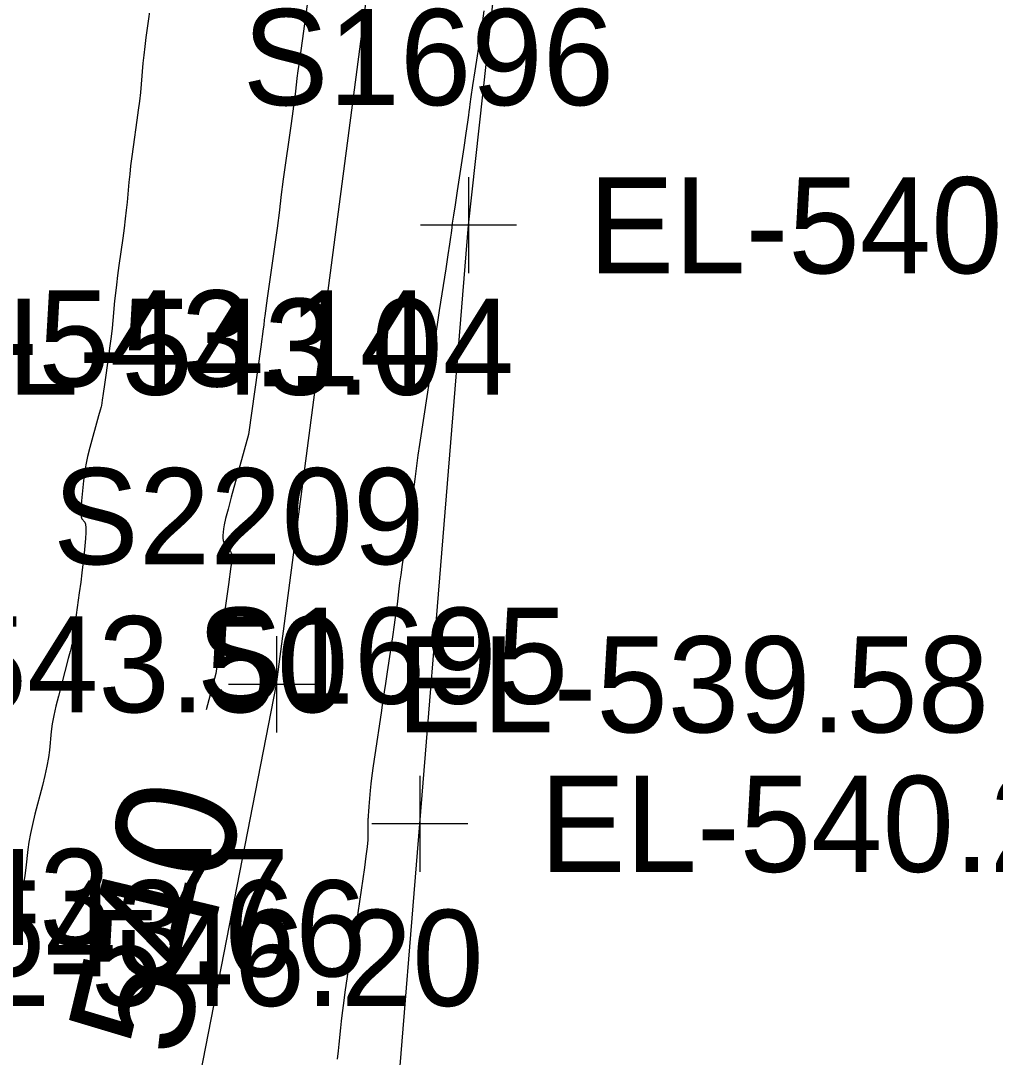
# Model space of a CAD drawing. Extents: x 1724534 to 1727318, y 657156 to 660047.
# Drawn here: x 1725540.1 to 1725580.69, y 659205.16 to 659248.32 of the extents above; entities that cross this region are included whole.
import ezdxf

# ---------------------------------------------------------------- set-up
doc = ezdxf.new("R2010")
doc.units = 0
for name, color, linetype in [('SURVEY - CONTOURS - Index with Text', 7, 'Continuous'), ('SURVEY - CONTOURS - Intermediate with optional Text', 7, 'Continuous'), ('SURVEY - DTM - Breaklines', 7, 'Continuous'), ('SURVEY - DTM - Breaklines - Points - Elevations', 7, 'Continuous'), ('SURVEY - DTM - Breaklines - Points - Locators', 7, 'Continuous'), ('SURVEY - DTM - Breaklines - Points - Numbers', 7, 'Continuous'), ('SURVEY - ROADSIDE BARRIERS - Points - Elevations', 7, 'Continuous'), ('SURVEY - TRANSPORTATION - Features', 7, 'Continuous'), ('SURVEY - TRANSPORTATION - Features - Points - Elevations', 7, 'Continuous'), ('SURVEY - TRANSPORTATION - Features - Points - Locators', 7, 'Continuous'), ('SURVEY - TRANSPORTATION - Features - Points - Numbers', 7, 'Continuous'), ('SURVEY - TRANSPORTATION - Roads - Points - Elevations', 7, 'Continuous')]:
    doc.layers.add(name, color=color, linetype=linetype)

msp = doc.modelspace()

# ---------------------------------------------------------------- linework, layer by layer
at = {"layer": 'SURVEY - CONTOURS - Index with Text'}
for points in [[(1725552.032, 659248.989), (1725551.704, 659246.672), (1725551.643, 659246.232), (1725551.604, 659245.931), (1725551.585, 659245.771), (1725551.564, 659245.532), (1725551.545, 659245.371), (1725551.506, 659245.07), (1725551.363, 659244.046), (1725551.034, 659241.722), (1725550.933, 659240.98), (1725550.915, 659240.822), (1725550.893, 659240.587), (1725550.875, 659240.429), (1725550.774, 659239.686), (1725550.362, 659236.771), (1725550.261, 659236.029), (1725550.243, 659235.872), (1725550.221, 659235.643), (1725550.203, 659235.485), (1725550.102, 659234.742), (1725549.585, 659231.091), (1725548.87, 659228.489), (1725548.734, 659227.988), (1725548.634, 659227.6), (1725548.57, 659227.325), (1725548.542, 659227.163), (1725548.514, 659226.882), (1725548.513, 659226.78), (1725548.529, 659226.684), (1725548.565, 659226.595), (1725548.618, 659226.511), (1725548.785, 659226.298), (1725548.839, 659226.217), (1725548.876, 659226.136), (1725548.894, 659226.054), (1725548.895, 659225.971), (1725548.874, 659225.749), (1725548.855, 659225.594), (1725548.754, 659224.851), (1725548.34, 659221.924), (1725548.241, 659221.244), (1725548.225, 659221.143), (1725547.828, 659219.633)], [(1725553.297, 659205.085), (1725553.338, 659205.426), (1725553.367, 659205.71), (1725553.43, 659206.389), (1725553.46, 659206.673), (1725553.501, 659207.016), (1725553.553, 659207.417), (1725553.618, 659207.876), (1725553.805, 659209.178), (1725553.869, 659209.613), (1725553.92, 659209.944), (1725553.959, 659210.168), (1725553.985, 659210.287), (1725554.037, 659210.464), (1725554.063, 659210.588), (1725554.103, 659210.827), (1725554.158, 659211.182), (1725554.226, 659211.652), (1725554.426, 659213.059), (1725554.491, 659213.54), (1725554.538, 659213.925), (1725554.566, 659214.216), (1725554.575, 659214.413), (1725554.575, 659214.81), (1725554.575, 659214.941), (1725554.575, 659215.034), (1725554.575, 659215.091), (1725554.575, 659215.11), (1725554.575, 659215.111), (1725554.578, 659215.142), (1725554.586, 659215.236), (1725554.599, 659215.392), (1725554.618, 659215.609), (1725554.674, 659216.273), (1725554.702, 659216.552), (1725554.743, 659216.893), (1725554.797, 659217.295), (1725554.864, 659217.759), (1725555.126, 659219.51), (1725555.173, 659219.822), (1725555.201, 659220.012), (1725555.21, 659220.08), (1725555.212, 659220.099), (1725555.223, 659220.174), (1725555.254, 659220.384), (1725555.305, 659220.729), (1725555.377, 659221.209), (1725555.595, 659222.668), (1725555.67, 659223.172), (1725555.729, 659223.587), (1725555.774, 659223.914), (1725555.804, 659224.153), (1725555.863, 659224.672), (1725555.893, 659224.915), (1725555.94, 659225.253), (1725556.003, 659225.686), (1725556.082, 659226.215), (1725556.315, 659227.754), (1725556.394, 659228.279), (1725556.456, 659228.701), (1725556.5, 659229.021), (1725556.528, 659229.237), (1725556.577, 659229.677), (1725556.605, 659229.898), (1725556.652, 659230.23), (1725556.718, 659230.674), (1725557.054, 659232.858), (1725557.138, 659233.409), (1725557.202, 659233.84), (1725557.247, 659234.151), (1725557.271, 659234.341), (1725557.31, 659234.689), (1725557.336, 659234.884), (1725557.383, 659235.21), (1725557.453, 659235.666), (1725557.544, 659236.252), (1725557.816, 659237.988), (1725557.906, 659238.569), (1725557.974, 659239.01), (1725558.018, 659239.31), (1725558.04, 659239.47), (1725558.067, 659239.709), (1725558.075, 659239.788), (1725558.082, 659239.844), (1725558.085, 659239.878), (1725558.087, 659239.889), (1725558.087, 659239.891), (1725558.1, 659239.976), (1725558.138, 659240.229), (1725558.202, 659240.652), (1725558.291, 659241.243), (1725558.563, 659243.044), (1725558.653, 659243.644), (1725558.719, 659244.091), (1725558.762, 659244.386), (1725558.781, 659244.528), (1725558.801, 659244.705), (1725558.821, 659244.851), (1725558.865, 659245.155), (1725558.935, 659245.618), (1725559.029, 659246.24), (1725559.314, 659248.111), (1725559.408, 659248.729)]]:
    msp.add_lwpolyline(points, dxfattribs=at)
at = {"layer": 'SURVEY - CONTOURS - Intermediate with optional Text'}
msp.add_lwpolyline([(1725545.519, 659249.093), (1725545.365, 659248.012), (1725545.311, 659247.616), (1725545.265, 659247.24), (1725545.225, 659246.883), (1725545.192, 659246.546), (1725545.115, 659245.674), (1725545.083, 659245.336), (1725545.042, 659244.974), (1725544.994, 659244.59), (1725544.939, 659244.183), (1725544.781, 659243.068), (1725544.725, 659242.662), (1725544.677, 659242.283), (1725544.637, 659241.929), (1725544.605, 659241.601), (1725544.529, 659240.761), (1725544.496, 659240.431), (1725544.455, 659240.073), (1725544.407, 659239.686), (1725544.35, 659239.27), (1725544.187, 659238.123), (1725544.13, 659237.709), (1725544.082, 659237.326), (1725544.041, 659236.975), (1725544.009, 659236.655), (1725543.934, 659235.844), (1725543.902, 659235.523), (1725543.861, 659235.167), (1725543.811, 659234.778), (1725543.753, 659234.354), (1725543.586, 659233.179), (1725543.532, 659232.793), (1725543.493, 659232.517), (1725543.461, 659232.296), (1725543.461, 659232.294), (1725543.448, 659232.247), (1725543.41, 659232.106), (1725543.345, 659231.872), (1725542.981, 659230.547), (1725542.887, 659230.18), (1725542.811, 659229.827), (1725542.752, 659229.49), (1725542.712, 659229.166), (1725542.628, 659228.324), (1725542.606, 659228.041), (1725542.602, 659227.823), (1725542.617, 659227.67), (1725542.651, 659227.583), (1725542.765, 659227.437), (1725542.799, 659227.353), (1725542.816, 659227.212), (1725542.814, 659227.012), (1725542.796, 659226.756), (1725542.722, 659225.994), (1725542.69, 659225.687), (1725542.649, 659225.336), (1725542.598, 659224.942), (1725542.538, 659224.505), (1725542.365, 659223.28), (1725542.307, 659222.877), (1725542.265, 659222.585), (1725542.227, 659222.333), (1725542.217, 659222.295), (1725542.199, 659222.227), (1725542.153, 659222.052), (1725542.079, 659221.77), (1725541.667, 659220.203), (1725541.562, 659219.78), (1725541.478, 659219.394), (1725541.415, 659219.045), (1725541.374, 659218.733), (1725541.294, 659217.951), (1725541.253, 659217.639), (1725541.19, 659217.289), (1725541.107, 659216.901), (1725541.001, 659216.475), (1725540.692, 659215.288), (1725540.586, 659214.862), (1725540.502, 659214.475), (1725540.439, 659214.127), (1725540.397, 659213.818), (1725540.314, 659213.045), (1725540.272, 659212.735), (1725540.209, 659212.386), (1725540.125, 659211.997), (1725540.02, 659211.569)], dxfattribs=at)
at = {"layer": 'SURVEY - DTM - Breaklines'}
msp.add_lwpolyline([(1725525.942, 659009.271), (1725526.399, 659011.158), (1725528.918, 659041.105), (1725531.461, 659071.052), (1725534.8, 659101.37), (1725536.346, 659131.334), (1725539.898, 659161.171), (1725544.971, 659191.09), (1725550.75, 659220.691), (1725554.674, 659250.537), (1725558.308, 659280.317), (1725560.346, 659299.038), (1725563.922, 659328.825), (1725567.992, 659357.481)], dxfattribs=at)
at = {"layer": 'SURVEY - DTM - Breaklines - Points - Locators'}
for p, q in [((1725550.75, 659222.691), (1725550.75, 659218.691)), ((1725552.75, 659220.691), (1725548.75, 659220.691))]:
    msp.add_line(p, q, dxfattribs=at)
at = {"layer": 'SURVEY - TRANSPORTATION - Features'}
msp.add_lwpolyline([(1725548.733, 658939.305), (1725548.535, 658964.315), (1725548.579, 658989.617), (1725548.091, 659014.622), (1725548.852, 659039.619), (1725549.567, 659064.874), (1725549.301, 659089.91), (1725550.369, 659114.889), (1725551.556, 659139.862), (1725552.642, 659165.042), (1725554.694, 659189.961), (1725556.721, 659214.883), (1725558.747, 659239.804), (1725561.49, 659264.678)], dxfattribs=at)
at = {"layer": 'SURVEY - TRANSPORTATION - Features - Points - Locators'}
for p, q in [((1725558.747, 659241.804), (1725558.747, 659237.804)), ((1725560.747, 659239.804), (1725556.747, 659239.804)), ((1725556.721, 659216.883), (1725556.721, 659212.883)), ((1725558.721, 659214.883), (1725554.721, 659214.883))]:
    msp.add_line(p, q, dxfattribs=at)

# ---------------------------------------------------------------- texts
at = {"layer": 'SURVEY - CONTOURS - Index with Text'}
msp.add_text('540', height=5, rotation=76.5458, dxfattribs=at).set_placement((1725546.844, 659205.018))
at = {"layer": 'SURVEY - DTM - Breaklines - Points - Elevations'}
msp.add_text('EL-539.58', height=4, dxfattribs=at).set_placement((1725555.75, 659218.691))
at = {"layer": 'SURVEY - DTM - Breaklines - Points - Numbers'}
msp.add_text('S2209', height=4, dxfattribs=at).set_placement((1725541.447, 659225.691))
at = {"layer": 'SURVEY - ROADSIDE BARRIERS - Points - Elevations'}
msp.add_text('EL-546.20', height=4, dxfattribs=at).set_placement((1725534.697, 659207.302))
at = {"layer": 'SURVEY - TRANSPORTATION - Features - Points - Elevations'}
for s, p in [('EL-540.05', (1725563.747, 659237.804)), ('EL-543.04', (1725535.962, 659232.747)), ('EL-540.21', (1725561.721, 659212.883)), ('EL-543.66', (1725529.817, 659208.531))]:
    msp.add_text(s, height=4, dxfattribs=at).set_placement(p)
at = {"layer": 'SURVEY - TRANSPORTATION - Features - Points - Numbers'}
for s, p in [('S1696', (1725549.349, 659244.804)), ('S1695', (1725547.433, 659219.883))]:
    msp.add_text(s, height=4, dxfattribs=at).set_placement(p)
at = {"layer": 'SURVEY - TRANSPORTATION - Roads - Points - Elevations'}
for s, p in [('EL-543.14', (1725532.51, 659233.091)), ('EL-543.50', (1725529.059, 659219.528)), ('EL-543.77', (1725526.595, 659209.838))]:
    msp.add_text(s, height=4, dxfattribs=at).set_placement(p)

doc.saveas('drawing.dxf')
